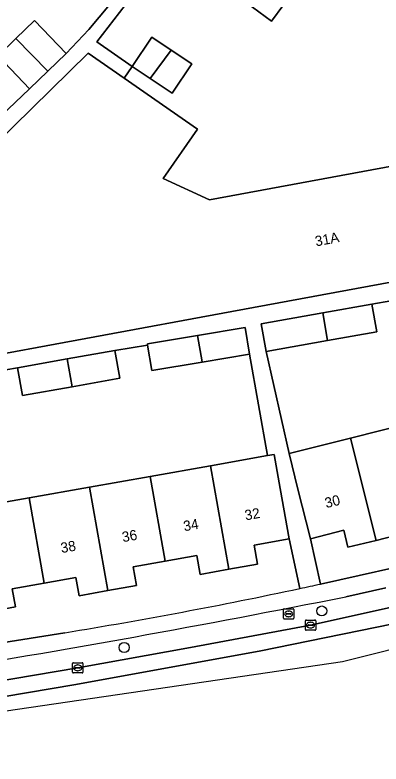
# Model space of a CAD drawing. Extents: x 159217 to 160349, y 381246 to 382172.
# Drawn here: x 159522.1 to 159557.9, y 381310.7 to 381383.9 of the extents above; entities that cross this region are included whole.
import ezdxf

# ---------------------------------------------------------------- set-up
doc = ezdxf.new("R2010")
doc.units = 0
for name, color, linetype in [('IMGEO_Boom', 7, 'Continuous'), ('IMGEO_Brandkraan', 7, 'Continuous'), ('IMGEO_Erf', 7, 'Continuous'), ('IMGEO_Kolk', 7, 'Continuous'), ('IMGEO_Pand', 7, 'Continuous'), ('IMGEO_Pand_nummerreeks', 7, 'Continuous'), ('IMGEO_Parkeervlak_open', 7, 'Continuous'), ('IMGEO_Rijbaan_lokaal_gesloten', 7, 'Continuous'), ('IMGEO_Voetpad_open', 7, 'Continuous')]:
    doc.layers.add(name, color=color, linetype=linetype)

msp = doc.modelspace()

# ---------------------------------------------------------------- linework, layer by layer
at = {"layer": 'IMGEO_Boom'}
for centre in [(159552.097, 381325.687), (159532.8, 381322.113)]:
    msp.add_circle(centre, 0.489, dxfattribs=at)
at = {"layer": 'IMGEO_Brandkraan'}
for p, q in [((159548.367, 381324.974), (159548.367, 381325.826)), ((159548.442, 381325.9), (159549.294, 381325.9)), ((159548.855, 381325.68), (159548.88, 381325.68)), ((159549.368, 381325.826), (159549.368, 381324.974)), ((159549.294, 381324.9), (159548.442, 381324.9)), ((159548.626, 381325.394), (159548.626, 381325.406)), ((159549.064, 381325.357), (159548.666, 381325.357)), ((159548.669, 381325.443), (159549.067, 381325.443)), ((159548.878, 381325.12), (159548.853, 381325.12)), ((159549.11, 381325.406), (159549.11, 381325.394))]:
    msp.add_line(p, q, dxfattribs=at)
for points in [[(159548.367, 381324.974), (159548.367, 381325.826)], [(159548.442, 381325.9), (159549.294, 381325.9)], [(159549.368, 381325.826), (159549.368, 381324.974)], [(159549.294, 381324.9), (159548.442, 381324.9)]]:
    msp.add_lwpolyline(points, dxfattribs=at)
for centre, radius, start, end in [((159548.444, 381325.824), 0.0765, 91.55205, 178.44795), ((159548.444, 381325.824), 0.0765, 91.55205, 178.44795), ((159549.292, 381325.824), 0.0765, 1.55205, 88.44795), ((159549.292, 381325.824), 0.0765, 1.55205, 88.44795), ((159548.444, 381324.976), 0.0765, 181.55205, 268.44795), ((159548.444, 381324.976), 0.0765, 181.55205, 268.44795), ((159548.666, 381325.403), 0.0403, 85.87752, 175.75265), ((159548.663, 381325.393), 0.0366, 178.93798, 274.71019), ((159549.067, 381325.4), 0.043, 264.86636, 352.45326), ((159549.071, 381325.405), 0.0386, 1.73085, 96.63898), ((159549.292, 381324.976), 0.0765, 271.55205, 358.44795), ((159549.292, 381324.976), 0.0765, 271.55205, 358.44795)]:
    msp.add_arc(centre, radius, start, end, dxfattribs=at)
for centre, major_axis, ratio, start_param, end_param in [((159548.854, 381325.4), (-0.387, 0.002), 0.722429, 4.712389, 7.853982), ((159548.879, 381325.4), (-0.39, 0.002), 0.717154, 1.570796, 4.712389)]:
    msp.add_ellipse(centre, major_axis=major_axis, ratio=ratio, start_param=start_param, end_param=end_param, dxfattribs=at)
at = {"layer": 'IMGEO_Erf'}
for points in [[(159537.336, 381390.68), (159530.142, 381381.33), (159533.575, 381378.895), (159532.79, 381377.763), (159539.953, 381372.797), (159536.609, 381367.972), (159541.14, 381365.861), (159562.105, 381369.744)], [(159548.394, 381384.971), (159547.175, 381383.338), (159542.257, 381387.008)], [(159518.684, 381372.096), (159523.545, 381376.734), (159520.46, 381379.963), (159522.21, 381381.636), (159524.053, 381383.396), (159527.138, 381380.167), (159529.359, 381382.532), (159532.55, 381386.372)], [(159558.848, 381356.006), (159556.986, 381355.692), (159557.473, 381352.98), (159552.669, 381352.119), (159546.672, 381351.044), (159548.903, 381341.067), (159554.901, 381342.577), (159560.719, 381344.042)], [(159545.058, 381350.795), (159540.423, 381350.017), (159535.51, 381349.192), (159535.093, 381351.676), (159531.901, 381351.14), (159532.38, 381348.426), (159527.711, 381347.603), (159522.87, 381346.749), (159522.391, 381349.463), (159520.065, 381349.053)], [(159486.046, 381317.041), (159500, 381319.261), (159506.295, 381320.263), (159505.29, 381325.94), (159502.838, 381325.506), (159502.02, 381330.131), (159501.2, 381334.764), (159503.651, 381335.198), (159503.619, 381336.433), (159500.089, 381336.34), (159500.065, 381337.248), (159498.065, 381337.195), (159497.919, 381342.73), (159504.103, 381342.893), (159505.122, 381342.92), (159505.483, 381333.564), (159511.691, 381334.662), (159517.6, 381335.707), (159523.508, 381336.753), (159529.416, 381337.798), (159535.324, 381338.843), (159541.232, 381339.888), (159546.813, 381340.875), (159545.058, 381350.795)], [(159560.187, 381333.28), (159557.403, 381332.588), (159554.663, 381331.907), (159554.244, 381333.569), (159550.997, 381332.752), (159551.964, 381328.312), (159574.054, 381333.246)], [(159549.959, 381327.88), (159548.923, 381332.731), (159545.486, 381332.123), (159545.817, 381330.257), (159543.027, 381329.761), (159540.234, 381329.264), (159539.91, 381331.101), (159536.794, 381330.549), (159533.684, 381329.999), (159534.008, 381328.168), (159531.211, 381327.673), (159528.401, 381327.175), (159528.085, 381328.962), (159524.986, 381328.414), (159521.874, 381327.863), (159522.19, 381326.079), (159519.395, 381325.574)], [(159507.897, 381320.518), (159526.992, 381323.556)]]:
    msp.add_lwpolyline(points, dxfattribs=at)
msp.add_lwpolyline([(159533.575, 381378.895), (159535.489, 381381.775), (159537.404, 381380.502), (159539.394, 381379.179), (159537.48, 381376.299), (159535.334, 381377.726)], close=True, dxfattribs=at)
msp.add_arc((159449.394, 381798.877), 481.613, 279.27199, 282.05256, dxfattribs=at)
at = {"layer": 'IMGEO_Kolk'}
for p, q in [((159550.58, 381324.802), (159551.432, 381324.802)), ((159550.505, 381323.876), (159550.505, 381324.728)), ((159550.764, 381324.296), (159550.764, 381324.308)), ((159551.202, 381324.259), (159550.804, 381324.259)), ((159550.807, 381324.345), (159551.205, 381324.345)), ((159551.016, 381324.022), (159550.991, 381324.022)), ((159550.993, 381324.582), (159551.018, 381324.582)), ((159551.248, 381324.308), (159551.248, 381324.296)), ((159551.506, 381324.728), (159551.506, 381323.876)), ((159551.432, 381323.802), (159550.58, 381323.802)), ((159527.768, 381319.7), (159527.768, 381320.552)), ((159527.843, 381320.626), (159528.695, 381320.626)), ((159528.256, 381320.406), (159528.281, 381320.406)), ((159528.769, 381320.552), (159528.769, 381319.7)), ((159528.695, 381319.626), (159527.843, 381319.626)), ((159528.027, 381320.12), (159528.027, 381320.132)), ((159528.465, 381320.083), (159528.067, 381320.083)), ((159528.07, 381320.169), (159528.468, 381320.169)), ((159528.279, 381319.846), (159528.254, 381319.846)), ((159528.511, 381320.132), (159528.511, 381320.12))]:
    msp.add_line(p, q, dxfattribs=at)
for points in [[(159550.58, 381324.802), (159551.432, 381324.802)], [(159550.505, 381323.876), (159550.505, 381324.728)], [(159551.506, 381324.728), (159551.506, 381323.876)], [(159551.432, 381323.802), (159550.58, 381323.802)], [(159527.768, 381319.7), (159527.768, 381320.552)], [(159527.843, 381320.626), (159528.695, 381320.626)], [(159528.769, 381320.552), (159528.769, 381319.7)], [(159528.695, 381319.626), (159527.843, 381319.626)]]:
    msp.add_lwpolyline(points, dxfattribs=at)
for centre, radius, start, end in [((159550.582, 381324.726), 0.0765, 91.55205, 178.44795), ((159550.582, 381324.726), 0.0765, 91.55205, 178.44795), ((159551.43, 381324.726), 0.0765, 1.55205, 88.44795), ((159551.43, 381324.726), 0.0765, 1.55205, 88.44795), ((159550.804, 381324.305), 0.0403, 85.87752, 175.75265), ((159550.801, 381324.295), 0.0366, 178.93798, 274.71019), ((159551.205, 381324.302), 0.043, 264.86636, 352.45326), ((159551.209, 381324.307), 0.0386, 1.73085, 96.63898), ((159550.582, 381323.878), 0.0765, 181.55205, 268.44795), ((159550.582, 381323.878), 0.0765, 181.55205, 268.44795), ((159551.43, 381323.878), 0.0765, 271.55205, 358.44795), ((159551.43, 381323.878), 0.0765, 271.55205, 358.44795), ((159527.845, 381320.55), 0.0765, 91.55205, 178.44795), ((159527.845, 381320.55), 0.0765, 91.55205, 178.44795), ((159528.693, 381320.55), 0.0765, 1.55205, 88.44795), ((159528.693, 381320.55), 0.0765, 1.55205, 88.44795), ((159527.845, 381319.702), 0.0765, 181.55205, 268.44795), ((159527.845, 381319.702), 0.0765, 181.55205, 268.44795), ((159528.067, 381320.129), 0.0403, 85.87752, 175.75265), ((159528.064, 381320.119), 0.0366, 178.93798, 274.71019), ((159528.468, 381320.126), 0.043, 264.86636, 352.45326), ((159528.472, 381320.131), 0.0386, 1.73085, 96.63898), ((159528.693, 381319.702), 0.0765, 271.55205, 358.44795), ((159528.693, 381319.702), 0.0765, 271.55205, 358.44795)]:
    msp.add_arc(centre, radius, start, end, dxfattribs=at)
for centre, major_axis, ratio, start_param, end_param in [((159550.992, 381324.302), (-0.387, 0.002), 0.722429, 4.712389, 7.853982), ((159551.017, 381324.302), (-0.39, 0.002), 0.717154, 1.570796, 4.712389), ((159528.255, 381320.126), (-0.387, 0.002), 0.722429, 4.712389, 7.853982), ((159528.28, 381320.126), (-0.39, 0.002), 0.717154, 1.570796, 4.712389)]:
    msp.add_ellipse(centre, major_axis=major_axis, ratio=ratio, start_param=start_param, end_param=end_param, dxfattribs=at)
at = {"layer": 'IMGEO_Pand'}
for points in [[(159546.464, 381392.649), (159542.257, 381387.008), (159547.175, 381383.338), (159548.394, 381384.971), (159551.383, 381388.978)], [(159522.21, 381381.636), (159525.338, 381378.447), (159527.138, 381380.167), (159524.053, 381383.396)], [(159522.21, 381381.636), (159520.46, 381379.963), (159523.545, 381376.734), (159525.338, 381378.447)], [(159535.334, 381377.726), (159537.404, 381380.502), (159535.489, 381381.775), (159533.575, 381378.895)], [(159535.334, 381377.726), (159537.48, 381376.299), (159539.394, 381379.179), (159537.404, 381380.502)], [(159562.666, 381366.716), (159562.105, 381369.744), (159541.14, 381365.861), (159536.609, 381367.972), (159539.953, 381372.797), (159532.79, 381377.763), (159529.273, 381380.201), (159516.476, 381367.663), (159514.351, 381361.118), (159516.521, 381349.996), (159543.311, 381354.956), (159563.424, 381358.68), (159564.13, 381358.811)], [(159552.197, 381354.834), (159552.669, 381352.119), (159557.473, 381352.98), (159556.986, 381355.692)], [(159552.197, 381354.834), (159546.186, 381353.757), (159546.672, 381351.044), (159552.669, 381352.119)], [(159539.97, 381352.626), (159540.421, 381350.042), (159540.423, 381350.017), (159545.058, 381350.795), (159544.619, 381353.407)], [(159539.97, 381352.626), (159535.072, 381351.803), (159535.093, 381351.676), (159535.51, 381349.192), (159540.423, 381350.017), (159540.421, 381350.042)], [(159527.232, 381350.316), (159527.711, 381347.603), (159532.38, 381348.426), (159531.901, 381351.14)], [(159527.232, 381350.316), (159522.391, 381349.463), (159522.87, 381346.749), (159527.711, 381347.603)], [(159557.403, 381332.588), (159560.187, 381333.28), (159559.785, 381334.879), (159562.823, 381335.644), (159560.719, 381344.042), (159554.901, 381342.577)], [(159557.403, 381332.588), (159554.901, 381342.577), (159548.903, 381341.067), (159549.776, 381337.601), (159550.997, 381332.752), (159554.244, 381333.569), (159554.663, 381331.907)], [(159548.052, 381337.655), (159547.462, 381340.99), (159546.813, 381340.875), (159541.232, 381339.888), (159543.027, 381329.761), (159545.817, 381330.257), (159545.486, 381332.123), (159548.923, 381332.731)], [(159535.324, 381338.843), (159536.794, 381330.549), (159539.91, 381331.101), (159540.234, 381329.264), (159543.027, 381329.761), (159541.232, 381339.888)], [(159529.416, 381337.798), (159531.211, 381327.673), (159534.008, 381328.168), (159533.684, 381329.999), (159536.794, 381330.549), (159535.324, 381338.843)], [(159529.416, 381337.798), (159523.508, 381336.753), (159524.986, 381328.414), (159528.085, 381328.962), (159528.401, 381327.175), (159531.211, 381327.673)], [(159524.986, 381328.414), (159523.508, 381336.753), (159517.6, 381335.707), (159519.395, 381325.574), (159522.19, 381326.079), (159521.874, 381327.863)]]:
    msp.add_lwpolyline(points, close=True, dxfattribs=at)
at = {"layer": 'IMGEO_Parkeervlak_open'}
for points in [[(159485.358, 381313.226), (159489.674, 381313.896), (159497.817, 381315.155), (159500, 381315.498), (159506.857, 381316.574), (159517.643, 381318.332), (159528.265, 381320.125), (159539.279, 381322.108), (159551.002, 381324.301), (159569.033, 381328.32)], [(159558.36, 381327.941), (159554.437, 381327.074)]]:
    msp.add_lwpolyline(points, dxfattribs=at)
msp.add_arc((159337.024, 382414.608), 1109.053, 279.127488, 281.305182, dxfattribs=at)
at = {"layer": 'IMGEO_Rijbaan_lokaal_gesloten'}
msp.add_lwpolyline([(159485.73, 381310.724), (159554.111, 381320.745), (159597.865, 381331.733), (159670.766, 381354.293), (159685.204, 381359.893), (159685.204, 381359.893), (159684.646, 381361.669), (159679.743, 381360.022), (159637.283, 381346.273), (159608.414, 381337.133), (159596.59, 381333.677), (159580.773, 381329.452), (159562.269, 381325.074), (159545.992, 381321.771), (159527.872, 381318.468), (159507.449, 381315.012), (159485.62, 381311.465)], close=True, dxfattribs=at)
msp.add_lwpolyline([(159569.033, 381328.32), (159551.002, 381324.301), (159539.279, 381322.108), (159528.265, 381320.125), (159517.643, 381318.332), (159506.857, 381316.574), (159500, 381315.498), (159497.817, 381315.155), (159489.674, 381313.896), (159485.358, 381313.226), (159485.62, 381311.465), (159507.449, 381315.012), (159527.872, 381318.468), (159545.992, 381321.771), (159562.269, 381325.074), (159580.773, 381329.452), (159596.59, 381333.677), (159608.414, 381337.133), (159637.283, 381346.273), (159679.743, 381360.022)], dxfattribs=at)
at = {"layer": 'IMGEO_Voetpad_open'}
for points in [[(159514.351, 381361.118), (159516.476, 381367.663), (159529.273, 381380.201), (159532.79, 381377.763), (159533.575, 381378.895), (159530.142, 381381.33), (159537.336, 381390.68)], [(159532.55, 381386.372), (159529.359, 381382.532), (159527.138, 381380.167), (159525.338, 381378.447), (159523.545, 381376.734), (159518.684, 381372.096)], [(159687.693, 381367.881), (159681.512, 381366.219), (159661.303, 381359.697), (159661.075, 381359.623), (159659.872, 381359.247), (159644.064, 381354.308), (159615.897, 381345.098), (159606.039, 381342.037), (159592.428, 381338.169), (159585.12, 381336.092), (159574.054, 381333.246), (159551.964, 381328.312)], [(159551.964, 381328.312), (159550.997, 381332.752), (159549.776, 381337.601), (159548.903, 381341.067), (159546.672, 381351.044), (159546.186, 381353.757), (159552.197, 381354.834), (159556.986, 381355.692), (159558.848, 381356.006), (159563.769, 381356.817), (159563.424, 381358.68), (159543.311, 381354.956), (159516.521, 381349.996), (159514.351, 381361.118)], [(159520.065, 381349.053), (159522.391, 381349.463), (159527.232, 381350.316), (159531.901, 381351.14), (159535.093, 381351.676), (159535.072, 381351.803), (159539.97, 381352.626), (159544.619, 381353.407), (159545.058, 381350.795), (159546.813, 381340.875), (159547.462, 381340.99), (159548.052, 381337.655), (159548.923, 381332.731), (159549.959, 381327.88)], [(159554.437, 381327.074), (159558.36, 381327.941)], [(159526.992, 381323.556), (159507.897, 381320.518), (159506.295, 381320.263), (159500, 381319.261), (159486.046, 381317.041)]]:
    msp.add_lwpolyline(points, dxfattribs=at)
for centre, radius, start, end in [((159449.394, 381798.877), 481.613, 279.27199, 282.05256), ((159448.684, 381802.788), 485.586, 282.03814, 282.28015), ((159448.684, 381802.788), 485.586, 282.03814, 282.28015), ((159337.024, 382414.608), 1109.053, 279.127488, 281.305182)]:
    msp.add_arc(centre, radius, start, end, dxfattribs=at)

# ---------------------------------------------------------------- texts
at = {"layer": 'IMGEO_Pand_nummerreeks'}
for s, rotation, p in [('31A', 10.49086, (159551.537, 381361.319)), ('30', 13.97218, (159552.537, 381335.732)), ('32', 10.0726, (159544.668, 381334.535)), ('34', 10.07307, (159538.675, 381333.47)), ('36', 10.07307, (159532.679, 381332.404)), ('38', 10.07307, (159526.686, 381331.34))]:
    msp.add_text(s, height=1, rotation=rotation, dxfattribs=at).set_placement(p)

doc.saveas('drawing.dxf')
